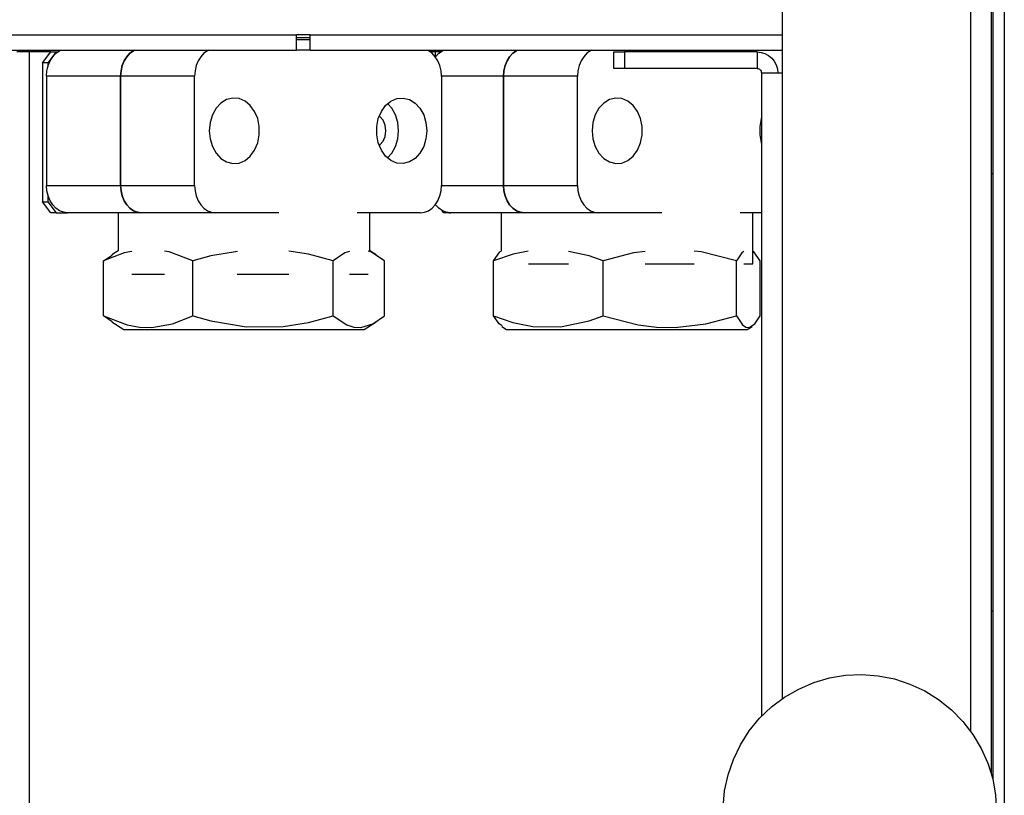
# Model space of a CAD drawing. Header units: millimetres. Extents: x 0 to 39025, y -31299 to 8400.
# Tile 354 of 382: x 15155 to 15335, y 4073 to 4215. Entities that reach past the tile are written whole.
import ezdxf

# ---------------------------------------------------------------- set-up
doc = ezdxf.new("R2010")
doc.units = ezdxf.units.MM

# ---------------------------------------------------------------- blocks, each defined once
blk = doc.blocks.new('Adapt 2 (spodaj)')
at = {"lineweight": 25}
for points in [[(1150, 712.98), (1150, 712.98), (1150, 1.98), (1150, 1.98)], [(1147.9, 676.3), (1147.9, 676.3), (1147.9, 83.87), (1147.9, 83.87)], [(1143.8, 651.28), (1143.8, 651.28), (1143.8, 92.72), (1143.8, 92.72)], [(1147.6, 651.28), (1147.6, 651.28), (1147.6, 84.99), (1147.6, 84.99)], [(1109.4, 230.28), (1109.4, 230.28), (1109.4, 212.98), (1109.4, 212.98)], [(948.1, 219.88), (948.1, 219.88), (1020.6, 219.88), (1020.6, 219.88)], [(1023.1, 219.88), (1023.1, 219.88), (1020.6, 219.88), (1020.6, 219.88)], [(1023.1, 219.88), (1023.1, 219.88), (1109.4, 219.88), (1109.4, 219.88)], [(1023.1, 219.38), (1023.1, 219.38), (1020.6, 219.38), (1020.6, 219.38)], [(1020.6, 219.08), (1020.6, 219.08), (1023.1, 219.08), (1023.1, 219.08)], [(948.1, 217.08), (948.1, 217.08), (1020.6, 217.08), (1020.6, 217.08)], [(971, 216.78), (971, 216.78), (970.98, 217.08), (970.98, 217.08)], [(971.8, 64.38), (971.8, 64.38), (971.8, 216.78), (971.8, 216.78)], [(975.69, 216.78), (975.69, 216.78), (971.8, 216.78), (971.8, 216.78)], [(974.16, 214.78), (974.16, 214.78), (975.69, 216.78), (975.69, 216.78)], [(976.66, 216.78), (976.66, 216.78), (975.13, 214.78), (975.13, 214.78)], [(975.69, 216.78), (975.69, 216.78), (976.66, 216.78), (976.66, 216.78)], [(976.66, 216.78), (976.66, 216.78), (976.93, 216.78), (976.93, 216.78)], [(1023.1, 217.08), (1023.1, 217.08), (1020.6, 217.08), (1020.6, 217.08)], [(1023.1, 217.08), (1023.1, 217.08), (1109.4, 217.08), (1109.4, 217.08)], [(1046.04, 216.78), (1046.04, 216.78), (1045.09, 216.78), (1045.09, 216.78)], [(1046.04, 215.91), (1046.04, 215.91), (1046.04, 216.78), (1046.04, 216.78)], [(1046.93, 216.78), (1046.93, 216.78), (1046.04, 216.78), (1046.04, 216.78)], [(1047, 216.83), (1047, 216.83), (1046.99, 217.08), (1046.99, 217.08)], [(1078.6, 213.78), (1078.6, 213.78), (1078.6, 216.78), (1078.6, 216.78)], [(1078.6, 216.78), (1078.6, 216.78), (1080.6, 216.78), (1080.6, 216.78)], [(1080.6, 216.78), (1080.6, 216.78), (1080.6, 213.78), (1080.6, 213.78)], [(1104.8, 216.78), (1104.8, 216.78), (1080.6, 216.78), (1080.6, 216.78)], [(1104.8, 216.78), (1104.8, 216.78), (1104.8, 213.78), (1104.8, 213.78)], [(975.13, 214.78), (975.13, 214.78), (974.16, 214.78), (974.16, 214.78)], [(974.16, 214.78), (974.16, 214.78), (974.16, 189.38), (974.16, 189.38)], [(975.13, 214.78), (975.13, 214.78), (975.13, 214.01), (975.13, 214.01)], [(1080.6, 213.78), (1080.6, 213.78), (1078.6, 213.78), (1078.6, 213.78)], [(1104.8, 213.78), (1104.8, 213.78), (1080.6, 213.78), (1080.6, 213.78)], [(1105.6, 212.98), (1105.6, 212.98), (1105.6, 95.34), (1105.6, 95.34)], [(1109.4, 212.98), (1109.4, 212.98), (1109.4, 98.57), (1109.4, 98.57)], [(974.92, 212.38), (974.92, 212.38), (974.92, 192.38), (974.92, 192.38)], [(988.45, 212.38), (988.45, 212.38), (974.92, 212.38), (974.92, 212.38)], [(988.45, 212.38), (988.45, 212.38), (988.45, 192.38), (988.45, 192.38)], [(1001.99, 212.38), (1001.99, 212.38), (988.45, 212.38), (988.45, 212.38)], [(988.45, 192.38), (988.45, 192.38), (988.45, 212.38), (988.45, 212.38)], [(1001.99, 192.38), (1001.99, 192.38), (1001.99, 212.38), (1001.99, 212.38)], [(1047.1, 212.38), (1047.1, 212.38), (1047.1, 192.38), (1047.1, 192.38)], [(1058.45, 212.38), (1058.45, 212.38), (1047.1, 212.38), (1047.1, 212.38)], [(1058.45, 212.38), (1058.45, 212.38), (1058.45, 192.38), (1058.45, 192.38)], [(1071.99, 212.38), (1071.99, 212.38), (1058.45, 212.38), (1058.45, 212.38)], [(1058.45, 192.38), (1058.45, 192.38), (1058.45, 212.38), (1058.45, 212.38)], [(1071.99, 192.38), (1071.99, 192.38), (1071.99, 212.38), (1071.99, 212.38)], [(974.92, 192.38), (974.92, 192.38), (988.45, 192.38), (988.45, 192.38)], [(988.45, 192.38), (988.45, 192.38), (1001.99, 192.38), (1001.99, 192.38)], [(1047.1, 192.38), (1047.1, 192.38), (1058.45, 192.38), (1058.45, 192.38)], [(1058.45, 192.38), (1058.45, 192.38), (1071.99, 192.38), (1071.99, 192.38)], [(975.69, 187.38), (975.69, 187.38), (974.16, 189.38), (974.16, 189.38)], [(974.16, 189.38), (974.16, 189.38), (975.13, 189.38), (975.13, 189.38)], [(975.13, 190.74), (975.13, 190.74), (975.13, 189.38), (975.13, 189.38)], [(975.13, 189.38), (975.13, 189.38), (976.66, 187.38), (976.66, 187.38)], [(976.66, 187.38), (976.66, 187.38), (975.69, 187.38), (975.69, 187.38)], [(976.66, 187.38), (976.66, 187.38), (978.74, 187.38), (978.74, 187.38)], [(992.28, 187.38), (992.28, 187.38), (978.74, 187.38), (978.74, 187.38)], [(988.01, 187.38), (988.01, 187.38), (988.01, 180.44), (988.01, 180.44)], [(1005.81, 187.38), (1005.81, 187.38), (992.28, 187.38), (992.28, 187.38)], [(1017.37, 187.38), (1017.37, 187.38), (1005.81, 187.38), (1005.81, 187.38)], [(1043.28, 187.38), (1043.28, 187.38), (1031.72, 187.38), (1031.72, 187.38)], [(1034.01, 180.44), (1034.01, 180.44), (1034.01, 187.38), (1034.01, 187.38)], [(1047.56, 187.38), (1047.56, 187.38), (1047.27, 187.76), (1047.27, 187.76)], [(1048.53, 187.38), (1048.53, 187.38), (1047.56, 187.38), (1047.56, 187.38)], [(1048.53, 187.38), (1048.53, 187.38), (1048.53, 187.38), (1048.53, 187.38)], [(1048.53, 187.38), (1048.53, 187.38), (1048.74, 187.38), (1048.74, 187.38)], [(1062.27, 187.38), (1062.27, 187.38), (1048.74, 187.38), (1048.74, 187.38)], [(1058.01, 187.38), (1058.01, 187.38), (1058.01, 180.39), (1058.01, 180.39)], [(1075.81, 187.38), (1075.81, 187.38), (1062.27, 187.38), (1062.27, 187.38)], [(1087.37, 187.38), (1087.37, 187.38), (1075.81, 187.38), (1075.81, 187.38)], [(1105.6, 187.38), (1105.6, 187.38), (1101.72, 187.38), (1101.72, 187.38)], [(1104.01, 178.07), (1104.01, 178.07), (1104.01, 187.38), (1104.01, 187.38)], [(988.01, 180.44), (988.01, 180.44), (986.84, 179.71), (986.84, 179.71)], [(1035.17, 179.71), (1035.17, 179.71), (1034.01, 180.44), (1034.01, 180.44)], [(985.34, 178.58), (985.34, 178.58), (986.9, 179.62), (986.9, 179.62)], [(985.34, 168.58), (985.34, 168.58), (985.34, 178.58), (985.34, 178.58)], [(1001.66, 168.58), (1001.66, 168.58), (1001.66, 178.58), (1001.66, 178.58)], [(1027.33, 168.58), (1027.33, 168.58), (1027.33, 178.58), (1027.33, 178.58)], [(1036.68, 168.58), (1036.68, 168.58), (1036.68, 178.58), (1036.68, 178.58)], [(1056.65, 168.58), (1056.65, 168.58), (1056.65, 178.58), (1056.65, 178.58)], [(1076.66, 168.58), (1076.66, 168.58), (1076.66, 178.58), (1076.66, 178.58)], [(1101.02, 168.58), (1101.02, 168.58), (1101.02, 178.58), (1101.02, 178.58)], [(1105.37, 168.58), (1105.37, 168.58), (1105.37, 178.58), (1105.37, 178.58)], [(986.9, 167.48), (986.9, 167.48), (985.34, 168.58), (985.34, 168.58)], [(986.86, 167.43), (986.86, 167.43), (989.03, 166.08), (989.03, 166.08)], [(1032.99, 166.08), (1032.99, 166.08), (1035.16, 167.43), (1035.16, 167.43)], [(1058.13, 166.63), (1058.13, 166.63), (1059.03, 166.08), (1059.03, 166.08)], [(1102.99, 166.08), (1102.99, 166.08), (1103.89, 166.63), (1103.89, 166.63)]]:
    blk.add_open_spline(points, degree=3, dxfattribs=at)
for points, knots in [([(1020.6, 217.08), (1020.6, 217.08), (1020.6, 217.13), (1020.6, 217.13), (1020.6, 217.13), (1020.6, 217.29), (1020.6, 217.29), (1020.6, 217.29), (1020.6, 217.55), (1020.6, 217.55), (1020.6, 217.55), (1020.6, 217.9), (1020.6, 217.9), (1020.6, 217.9), (1020.6, 218.32), (1020.6, 218.32), (1020.6, 218.32), (1020.6, 218.81), (1020.6, 218.81), (1020.6, 218.81), (1020.6, 219.33), (1020.6, 219.33), (1020.6, 219.33), (1020.6, 219.88), (1020.6, 219.88)], [0, 0, 0, 0, 1, 1, 1, 2, 2, 2, 3, 3, 3, 4, 4, 4, 5, 5, 5, 6, 6, 6, 7, 7, 7, 8, 8, 8, 8]), ([(1023.1, 217.08), (1023.1, 217.08), (1023.1, 217.13), (1023.1, 217.13), (1023.1, 217.13), (1023.1, 217.29), (1023.1, 217.29), (1023.1, 217.29), (1023.1, 217.55), (1023.1, 217.55), (1023.1, 217.55), (1023.1, 217.9), (1023.1, 217.9), (1023.1, 217.9), (1023.1, 218.32), (1023.1, 218.32), (1023.1, 218.32), (1023.1, 218.81), (1023.1, 218.81), (1023.1, 218.81), (1023.1, 219.33), (1023.1, 219.33), (1023.1, 219.33), (1023.1, 219.88), (1023.1, 219.88)], [0, 0, 0, 0, 1, 1, 1, 2, 2, 2, 3, 3, 3, 4, 4, 4, 5, 5, 5, 6, 6, 6, 7, 7, 7, 8, 8, 8, 8]), ([(971.8, 216.78), (971.8, 216.78), (971.35, 216.78), (971.35, 216.78), (971.35, 216.78), (970.92, 216.78), (970.92, 216.78), (970.92, 216.78), (970.52, 216.78), (970.52, 216.78), (970.52, 216.78), (970.17, 216.78), (970.17, 216.78), (970.17, 216.78), (969.89, 216.78), (969.89, 216.78), (969.89, 216.78), (969.67, 216.78), (969.67, 216.78), (969.67, 216.78), (969.54, 216.78), (969.54, 216.78), (969.54, 216.78), (969.5, 216.78), (969.5, 216.78)], [0, 0, 0, 0, 1, 1, 1, 2, 2, 2, 3, 3, 3, 4, 4, 4, 5, 5, 5, 6, 6, 6, 7, 7, 7, 8, 8, 8, 8]), ([(971.8, 217.08), (971.8, 217.08), (971.8, 216.93), (971.8, 216.93), (971.8, 216.93), (971.8, 216.78), (971.8, 216.78)], [0, 0, 0, 0, 1, 1, 1, 2, 2, 2, 2]), ([(974.92, 212.38), (974.92, 212.38), (974.99, 213.35), (974.99, 213.35), (974.99, 213.35), (975.21, 214.29), (975.21, 214.29), (975.21, 214.29), (975.56, 215.16), (975.56, 215.16), (975.56, 215.16), (976.04, 215.91), (976.04, 215.91), (976.04, 215.91), (976.62, 216.53), (976.62, 216.53), (976.62, 216.53), (977.28, 217), (977.28, 217), (977.28, 217), (977.44, 217.08), (977.44, 217.08)], [0, 0, 0, 0, 1, 1, 1, 2, 2, 2, 3, 3, 3, 4, 4, 4, 5, 5, 5, 6, 6, 6, 7, 7, 7, 7]), ([(990.97, 217.08), (990.97, 217.08), (990.81, 217), (990.81, 217), (990.81, 217), (990.15, 216.53), (990.15, 216.53), (990.15, 216.53), (989.57, 215.91), (989.57, 215.91), (989.57, 215.91), (989.1, 215.16), (989.1, 215.16), (989.1, 215.16), (988.75, 214.29), (988.75, 214.29), (988.75, 214.29), (988.53, 213.35), (988.53, 213.35), (988.53, 213.35), (988.45, 212.38), (988.45, 212.38)], [0, 0, 0, 0, 1, 1, 1, 2, 2, 2, 3, 3, 3, 4, 4, 4, 5, 5, 5, 6, 6, 6, 7, 7, 7, 7]), ([(988.45, 212.38), (988.45, 212.38), (988.53, 213.35), (988.53, 213.35), (988.53, 213.35), (988.75, 214.29), (988.75, 214.29), (988.75, 214.29), (989.1, 215.16), (989.1, 215.16), (989.1, 215.16), (989.57, 215.91), (989.57, 215.91), (989.57, 215.91), (990.15, 216.53), (990.15, 216.53), (990.15, 216.53), (990.81, 217), (990.81, 217), (990.81, 217), (990.97, 217.08), (990.97, 217.08)], [0, 0, 0, 0, 1, 1, 1, 2, 2, 2, 3, 3, 3, 4, 4, 4, 5, 5, 5, 6, 6, 6, 7, 7, 7, 7]), ([(1004.5, 217.08), (1004.5, 217.08), (1004.35, 217), (1004.35, 217), (1004.35, 217), (1003.69, 216.53), (1003.69, 216.53), (1003.69, 216.53), (1003.11, 215.91), (1003.11, 215.91), (1003.11, 215.91), (1002.63, 215.16), (1002.63, 215.16), (1002.63, 215.16), (1002.28, 214.29), (1002.28, 214.29), (1002.28, 214.29), (1002.06, 213.35), (1002.06, 213.35), (1002.06, 213.35), (1001.99, 212.38), (1001.99, 212.38)], [0, 0, 0, 0, 1, 1, 1, 2, 2, 2, 3, 3, 3, 4, 4, 4, 5, 5, 5, 6, 6, 6, 7, 7, 7, 7]), ([(1047.1, 212.38), (1047.1, 212.38), (1047.03, 213.35), (1047.03, 213.35), (1047.03, 213.35), (1046.81, 214.29), (1046.81, 214.29), (1046.81, 214.29), (1046.46, 215.16), (1046.46, 215.16), (1046.46, 215.16), (1045.98, 215.91), (1045.98, 215.91), (1045.98, 215.91), (1045.4, 216.53), (1045.4, 216.53), (1045.4, 216.53), (1044.74, 217), (1044.74, 217), (1044.74, 217), (1044.58, 217.08), (1044.58, 217.08)], [0, 0, 0, 0, 1, 1, 1, 2, 2, 2, 3, 3, 3, 4, 4, 4, 5, 5, 5, 6, 6, 6, 7, 7, 7, 7]), ([(1046.04, 216.78), (1046.04, 216.78), (1046.03, 216.93), (1046.03, 216.93), (1046.03, 216.93), (1046, 217.08), (1046, 217.08)], [0, 0, 0, 0, 1, 1, 1, 2, 2, 2, 2]), ([(1046.01, 215.87), (1046.01, 215.87), (1046.04, 215.91), (1046.04, 215.91), (1046.04, 215.91), (1046.62, 216.53), (1046.62, 216.53), (1046.62, 216.53), (1047.28, 217), (1047.28, 217), (1047.28, 217), (1047.44, 217.08), (1047.44, 217.08)], [0, 0, 0, 0, 1, 1, 1, 2, 2, 2, 3, 3, 3, 4, 4, 4, 4]), ([(1060.97, 217.08), (1060.97, 217.08), (1060.81, 217), (1060.81, 217), (1060.81, 217), (1060.15, 216.53), (1060.15, 216.53), (1060.15, 216.53), (1059.57, 215.91), (1059.57, 215.91), (1059.57, 215.91), (1059.1, 215.16), (1059.1, 215.16), (1059.1, 215.16), (1058.74, 214.29), (1058.74, 214.29), (1058.74, 214.29), (1058.52, 213.35), (1058.52, 213.35), (1058.52, 213.35), (1058.45, 212.38), (1058.45, 212.38)], [0, 0, 0, 0, 1, 1, 1, 2, 2, 2, 3, 3, 3, 4, 4, 4, 5, 5, 5, 6, 6, 6, 7, 7, 7, 7]), ([(1058.45, 212.38), (1058.45, 212.38), (1058.52, 213.35), (1058.52, 213.35), (1058.52, 213.35), (1058.74, 214.29), (1058.74, 214.29), (1058.74, 214.29), (1059.1, 215.16), (1059.1, 215.16), (1059.1, 215.16), (1059.57, 215.91), (1059.57, 215.91), (1059.57, 215.91), (1060.15, 216.53), (1060.15, 216.53), (1060.15, 216.53), (1060.81, 217), (1060.81, 217), (1060.81, 217), (1060.97, 217.08), (1060.97, 217.08)], [0, 0, 0, 0, 1, 1, 1, 2, 2, 2, 3, 3, 3, 4, 4, 4, 5, 5, 5, 6, 6, 6, 7, 7, 7, 7]), ([(1074.51, 217.08), (1074.51, 217.08), (1074.35, 217), (1074.35, 217), (1074.35, 217), (1073.69, 216.53), (1073.69, 216.53), (1073.69, 216.53), (1073.11, 215.91), (1073.11, 215.91), (1073.11, 215.91), (1072.63, 215.16), (1072.63, 215.16), (1072.63, 215.16), (1072.28, 214.29), (1072.28, 214.29), (1072.28, 214.29), (1072.06, 213.35), (1072.06, 213.35), (1072.06, 213.35), (1071.99, 212.38), (1071.99, 212.38)], [0, 0, 0, 0, 1, 1, 1, 2, 2, 2, 3, 3, 3, 4, 4, 4, 5, 5, 5, 6, 6, 6, 7, 7, 7, 7]), ([(1104.8, 216.78), (1104.8, 216.78), (1105.54, 216.7), (1105.54, 216.7), (1105.54, 216.7), (1106.25, 216.49), (1106.25, 216.49), (1106.25, 216.49), (1106.91, 216.14), (1106.91, 216.14), (1106.91, 216.14), (1107.49, 215.66), (1107.49, 215.66), (1107.49, 215.66), (1107.96, 215.09), (1107.96, 215.09), (1107.96, 215.09), (1108.31, 214.43), (1108.31, 214.43), (1108.31, 214.43), (1108.52, 213.72), (1108.52, 213.72), (1108.52, 213.72), (1108.6, 212.98), (1108.6, 212.98)], [0, 0, 0, 0, 1, 1, 1, 2, 2, 2, 3, 3, 3, 4, 4, 4, 5, 5, 5, 6, 6, 6, 7, 7, 7, 8, 8, 8, 8]), ([(1104.8, 213.78), (1104.8, 213.78), (1104.95, 213.76), (1104.95, 213.76), (1104.95, 213.76), (1105.11, 213.72), (1105.11, 213.72), (1105.11, 213.72), (1105.24, 213.64), (1105.24, 213.64), (1105.24, 213.64), (1105.36, 213.54), (1105.36, 213.54), (1105.36, 213.54), (1105.47, 213.42), (1105.47, 213.42), (1105.47, 213.42), (1105.54, 213.28), (1105.54, 213.28), (1105.54, 213.28), (1105.58, 213.13), (1105.58, 213.13), (1105.58, 213.13), (1105.6, 212.98), (1105.6, 212.98)], [0, 0, 0, 0, 1, 1, 1, 2, 2, 2, 3, 3, 3, 4, 4, 4, 5, 5, 5, 6, 6, 6, 7, 7, 7, 8, 8, 8, 8]), ([(1105.6, 212.98), (1105.6, 212.98), (1105.67, 212.98), (1105.67, 212.98), (1105.67, 212.98), (1105.89, 212.98), (1105.89, 212.98), (1105.89, 212.98), (1106.24, 212.98), (1106.24, 212.98), (1106.24, 212.98), (1106.71, 212.98), (1106.71, 212.98), (1106.71, 212.98), (1107.29, 212.98), (1107.29, 212.98), (1107.29, 212.98), (1107.95, 212.98), (1107.95, 212.98), (1107.95, 212.98), (1108.66, 212.98), (1108.66, 212.98), (1108.66, 212.98), (1109.4, 212.98), (1109.4, 212.98)], [0, 0, 0, 0, 1, 1, 1, 2, 2, 2, 3, 3, 3, 4, 4, 4, 5, 5, 5, 6, 6, 6, 7, 7, 7, 8, 8, 8, 8]), ([(1004.66, 202.38), (1004.66, 202.38), (1004.81, 203.87), (1004.81, 203.87), (1004.81, 203.87), (1005.23, 205.27), (1005.23, 205.27), (1005.23, 205.27), (1005.9, 206.48), (1005.9, 206.48), (1005.9, 206.48), (1006.79, 207.44), (1006.79, 207.44), (1006.79, 207.44), (1007.83, 208.08), (1007.83, 208.08), (1007.83, 208.08), (1008.96, 208.36), (1008.96, 208.36), (1008.96, 208.36), (1010.11, 208.27), (1010.11, 208.27), (1010.11, 208.27), (1011.2, 207.81), (1011.2, 207.81), (1011.2, 207.81), (1012.17, 207), (1012.17, 207), (1012.17, 207), (1012.96, 205.9), (1012.96, 205.9), (1012.96, 205.9), (1013.52, 204.59), (1013.52, 204.59), (1013.52, 204.59), (1013.8, 203.13), (1013.8, 203.13), (1013.8, 203.13), (1013.8, 201.63), (1013.8, 201.63), (1013.8, 201.63), (1013.52, 200.17), (1013.52, 200.17), (1013.52, 200.17), (1012.96, 198.85), (1012.96, 198.85), (1012.96, 198.85), (1012.17, 197.75), (1012.17, 197.75), (1012.17, 197.75), (1011.2, 196.95), (1011.2, 196.95), (1011.2, 196.95), (1010.11, 196.48), (1010.11, 196.48), (1010.11, 196.48), (1008.96, 196.39), (1008.96, 196.39), (1008.96, 196.39), (1007.83, 196.67), (1007.83, 196.67), (1007.83, 196.67), (1006.79, 197.31), (1006.79, 197.31), (1006.79, 197.31), (1005.9, 198.27), (1005.9, 198.27), (1005.9, 198.27), (1005.23, 199.48), (1005.23, 199.48), (1005.23, 199.48), (1004.81, 200.89), (1004.81, 200.89), (1004.81, 200.89), (1004.66, 202.38), (1004.66, 202.38)], [0, 0, 0, 0, 1, 1, 1, 2, 2, 2, 3, 3, 3, 4, 4, 4, 5, 5, 5, 6, 6, 6, 7, 7, 7, 8, 8, 8, 9, 9, 9, 10, 10, 10, 11, 11, 11, 12, 12, 12, 13, 13, 13, 14, 14, 14, 15, 15, 15, 16, 16, 16, 17, 17, 17, 18, 18, 18, 19, 19, 19, 20, 20, 20, 21, 21, 21, 22, 22, 22, 23, 23, 23, 24, 24, 24, 25, 25, 25, 25]), ([(1044.42, 202.38), (1044.42, 202.38), (1044.28, 203.87), (1044.28, 203.87), (1044.28, 203.87), (1043.86, 205.27), (1043.86, 205.27), (1043.86, 205.27), (1043.18, 206.48), (1043.18, 206.48), (1043.18, 206.48), (1042.29, 207.44), (1042.29, 207.44), (1042.29, 207.44), (1041.25, 208.08), (1041.25, 208.08), (1041.25, 208.08), (1040.12, 208.36), (1040.12, 208.36), (1040.12, 208.36), (1038.98, 208.27), (1038.98, 208.27), (1038.98, 208.27), (1037.88, 207.81), (1037.88, 207.81), (1037.88, 207.81), (1036.91, 207), (1036.91, 207), (1036.91, 207), (1036.12, 205.9), (1036.12, 205.9), (1036.12, 205.9), (1035.57, 204.59), (1035.57, 204.59), (1035.57, 204.59), (1035.28, 203.13), (1035.28, 203.13), (1035.28, 203.13), (1035.28, 201.63), (1035.28, 201.63), (1035.28, 201.63), (1035.57, 200.17), (1035.57, 200.17), (1035.57, 200.17), (1036.12, 198.85), (1036.12, 198.85), (1036.12, 198.85), (1036.91, 197.75), (1036.91, 197.75), (1036.91, 197.75), (1037.88, 196.95), (1037.88, 196.95), (1037.88, 196.95), (1038.98, 196.48), (1038.98, 196.48), (1038.98, 196.48), (1040.12, 196.39), (1040.12, 196.39), (1040.12, 196.39), (1041.25, 196.67), (1041.25, 196.67), (1041.25, 196.67), (1042.29, 197.31), (1042.29, 197.31), (1042.29, 197.31), (1043.18, 198.27), (1043.18, 198.27), (1043.18, 198.27), (1043.86, 199.48), (1043.86, 199.48), (1043.86, 199.48), (1044.28, 200.89), (1044.28, 200.89), (1044.28, 200.89), (1044.42, 202.38), (1044.42, 202.38)], [0, 0, 0, 0, 1, 1, 1, 2, 2, 2, 3, 3, 3, 4, 4, 4, 5, 5, 5, 6, 6, 6, 7, 7, 7, 8, 8, 8, 9, 9, 9, 10, 10, 10, 11, 11, 11, 12, 12, 12, 13, 13, 13, 14, 14, 14, 15, 15, 15, 16, 16, 16, 17, 17, 17, 18, 18, 18, 19, 19, 19, 20, 20, 20, 21, 21, 21, 22, 22, 22, 23, 23, 23, 24, 24, 24, 25, 25, 25, 25]), ([(1039.27, 202.38), (1039.27, 202.38), (1039.12, 203.87), (1039.12, 203.87), (1039.12, 203.87), (1038.7, 205.27), (1038.7, 205.27), (1038.7, 205.27), (1038.03, 206.48), (1038.03, 206.48), (1038.03, 206.48), (1037.26, 207.34), (1037.26, 207.34)], [0, 0, 0, 0, 1, 1, 1, 2, 2, 2, 3, 3, 3, 4, 4, 4, 4]), ([(1074.66, 202.38), (1074.66, 202.38), (1074.81, 203.87), (1074.81, 203.87), (1074.81, 203.87), (1075.23, 205.27), (1075.23, 205.27), (1075.23, 205.27), (1075.91, 206.48), (1075.91, 206.48), (1075.91, 206.48), (1076.79, 207.44), (1076.79, 207.44), (1076.79, 207.44), (1077.83, 208.08), (1077.83, 208.08), (1077.83, 208.08), (1078.96, 208.36), (1078.96, 208.36), (1078.96, 208.36), (1080.11, 208.27), (1080.11, 208.27), (1080.11, 208.27), (1081.21, 207.81), (1081.21, 207.81), (1081.21, 207.81), (1082.18, 207), (1082.18, 207), (1082.18, 207), (1082.96, 205.9), (1082.96, 205.9), (1082.96, 205.9), (1083.52, 204.59), (1083.52, 204.59), (1083.52, 204.59), (1083.8, 203.13), (1083.8, 203.13), (1083.8, 203.13), (1083.8, 201.63), (1083.8, 201.63), (1083.8, 201.63), (1083.52, 200.17), (1083.52, 200.17), (1083.52, 200.17), (1082.96, 198.85), (1082.96, 198.85), (1082.96, 198.85), (1082.18, 197.75), (1082.18, 197.75), (1082.18, 197.75), (1081.21, 196.95), (1081.21, 196.95), (1081.21, 196.95), (1080.11, 196.48), (1080.11, 196.48), (1080.11, 196.48), (1078.96, 196.39), (1078.96, 196.39), (1078.96, 196.39), (1077.83, 196.67), (1077.83, 196.67), (1077.83, 196.67), (1076.79, 197.31), (1076.79, 197.31), (1076.79, 197.31), (1075.91, 198.27), (1075.91, 198.27), (1075.91, 198.27), (1075.23, 199.48), (1075.23, 199.48), (1075.23, 199.48), (1074.81, 200.89), (1074.81, 200.89), (1074.81, 200.89), (1074.66, 202.38), (1074.66, 202.38)], [0, 0, 0, 0, 1, 1, 1, 2, 2, 2, 3, 3, 3, 4, 4, 4, 5, 5, 5, 6, 6, 6, 7, 7, 7, 8, 8, 8, 9, 9, 9, 10, 10, 10, 11, 11, 11, 12, 12, 12, 13, 13, 13, 14, 14, 14, 15, 15, 15, 16, 16, 16, 17, 17, 17, 18, 18, 18, 19, 19, 19, 20, 20, 20, 21, 21, 21, 22, 22, 22, 23, 23, 23, 24, 24, 24, 25, 25, 25, 25]), ([(1036.97, 202.38), (1036.97, 202.38), (1036.84, 203.4), (1036.84, 203.4), (1036.84, 203.4), (1036.44, 204.3), (1036.44, 204.3), (1036.44, 204.3), (1035.83, 204.97), (1035.83, 204.97), (1035.83, 204.97), (1035.73, 205.04), (1035.73, 205.04)], [0, 0, 0, 0, 1, 1, 1, 2, 2, 2, 3, 3, 3, 4, 4, 4, 4]), ([(1105.6, 204.68), (1105.6, 204.68), (1105.57, 204.59), (1105.57, 204.59), (1105.57, 204.59), (1105.29, 203.13), (1105.29, 203.13), (1105.29, 203.13), (1105.29, 201.63), (1105.29, 201.63), (1105.29, 201.63), (1105.57, 200.17), (1105.57, 200.17), (1105.57, 200.17), (1105.6, 200.08), (1105.6, 200.08)], [0, 0, 0, 0, 1, 1, 1, 2, 2, 2, 3, 3, 3, 4, 4, 4, 5, 5, 5, 5]), ([(1035.73, 199.71), (1035.73, 199.71), (1035.83, 199.78), (1035.83, 199.78), (1035.83, 199.78), (1036.44, 200.45), (1036.44, 200.45), (1036.44, 200.45), (1036.84, 201.35), (1036.84, 201.35), (1036.84, 201.35), (1036.97, 202.38), (1036.97, 202.38)], [0, 0, 0, 0, 1, 1, 1, 2, 2, 2, 3, 3, 3, 4, 4, 4, 4]), ([(1037.26, 197.41), (1037.26, 197.41), (1038.03, 198.27), (1038.03, 198.27), (1038.03, 198.27), (1038.7, 199.48), (1038.7, 199.48), (1038.7, 199.48), (1039.12, 200.89), (1039.12, 200.89), (1039.12, 200.89), (1039.27, 202.38), (1039.27, 202.38)], [0, 0, 0, 0, 1, 1, 1, 2, 2, 2, 3, 3, 3, 4, 4, 4, 4]), ([(1147.6, 194.57), (1147.6, 194.57), (1147.73, 194.57), (1147.73, 194.57), (1147.73, 194.57), (1147.86, 194.57), (1147.86, 194.57), (1147.86, 194.57), (1147.9, 194.57), (1147.9, 194.57)], [0, 0, 0, 0, 1, 1, 1, 2, 2, 2, 3, 3, 3, 3]), ([(978.74, 187.38), (978.74, 187.38), (978, 187.47), (978, 187.47), (978, 187.47), (977.28, 187.76), (977.28, 187.76), (977.28, 187.76), (976.62, 188.22), (976.62, 188.22), (976.62, 188.22), (976.04, 188.84), (976.04, 188.84), (976.04, 188.84), (975.56, 189.6), (975.56, 189.6), (975.56, 189.6), (975.21, 190.46), (975.21, 190.46), (975.21, 190.46), (974.99, 191.4), (974.99, 191.4), (974.99, 191.4), (974.92, 192.38), (974.92, 192.38)], [0, 0, 0, 0, 1, 1, 1, 2, 2, 2, 3, 3, 3, 4, 4, 4, 5, 5, 5, 6, 6, 6, 7, 7, 7, 8, 8, 8, 8]), ([(988.45, 192.38), (988.45, 192.38), (988.53, 191.4), (988.53, 191.4), (988.53, 191.4), (988.75, 190.46), (988.75, 190.46), (988.75, 190.46), (989.1, 189.6), (989.1, 189.6), (989.1, 189.6), (989.57, 188.84), (989.57, 188.84), (989.57, 188.84), (990.15, 188.22), (990.15, 188.22), (990.15, 188.22), (990.81, 187.76), (990.81, 187.76), (990.81, 187.76), (991.53, 187.47), (991.53, 187.47), (991.53, 187.47), (992.28, 187.38), (992.28, 187.38)], [0, 0, 0, 0, 1, 1, 1, 2, 2, 2, 3, 3, 3, 4, 4, 4, 5, 5, 5, 6, 6, 6, 7, 7, 7, 8, 8, 8, 8]), ([(992.28, 187.38), (992.28, 187.38), (991.53, 187.47), (991.53, 187.47), (991.53, 187.47), (990.81, 187.76), (990.81, 187.76), (990.81, 187.76), (990.15, 188.22), (990.15, 188.22), (990.15, 188.22), (989.57, 188.84), (989.57, 188.84), (989.57, 188.84), (989.1, 189.6), (989.1, 189.6), (989.1, 189.6), (988.75, 190.46), (988.75, 190.46), (988.75, 190.46), (988.53, 191.4), (988.53, 191.4), (988.53, 191.4), (988.45, 192.38), (988.45, 192.38)], [0, 0, 0, 0, 1, 1, 1, 2, 2, 2, 3, 3, 3, 4, 4, 4, 5, 5, 5, 6, 6, 6, 7, 7, 7, 8, 8, 8, 8]), ([(1001.99, 192.38), (1001.99, 192.38), (1002.06, 191.4), (1002.06, 191.4), (1002.06, 191.4), (1002.28, 190.46), (1002.28, 190.46), (1002.28, 190.46), (1002.63, 189.6), (1002.63, 189.6), (1002.63, 189.6), (1003.11, 188.84), (1003.11, 188.84), (1003.11, 188.84), (1003.69, 188.22), (1003.69, 188.22), (1003.69, 188.22), (1004.35, 187.76), (1004.35, 187.76), (1004.35, 187.76), (1005.07, 187.47), (1005.07, 187.47), (1005.07, 187.47), (1005.81, 187.38), (1005.81, 187.38)], [0, 0, 0, 0, 1, 1, 1, 2, 2, 2, 3, 3, 3, 4, 4, 4, 5, 5, 5, 6, 6, 6, 7, 7, 7, 8, 8, 8, 8]), ([(1043.28, 187.38), (1043.28, 187.38), (1044.02, 187.47), (1044.02, 187.47), (1044.02, 187.47), (1044.74, 187.76), (1044.74, 187.76), (1044.74, 187.76), (1045.4, 188.22), (1045.4, 188.22), (1045.4, 188.22), (1045.98, 188.84), (1045.98, 188.84), (1045.98, 188.84), (1046.46, 189.6), (1046.46, 189.6), (1046.46, 189.6), (1046.81, 190.46), (1046.81, 190.46), (1046.81, 190.46), (1047.03, 191.4), (1047.03, 191.4), (1047.03, 191.4), (1047.1, 192.38), (1047.1, 192.38)], [0, 0, 0, 0, 1, 1, 1, 2, 2, 2, 3, 3, 3, 4, 4, 4, 5, 5, 5, 6, 6, 6, 7, 7, 7, 8, 8, 8, 8]), ([(1058.45, 192.38), (1058.45, 192.38), (1058.52, 191.4), (1058.52, 191.4), (1058.52, 191.4), (1058.74, 190.46), (1058.74, 190.46), (1058.74, 190.46), (1059.1, 189.6), (1059.1, 189.6), (1059.1, 189.6), (1059.57, 188.84), (1059.57, 188.84), (1059.57, 188.84), (1060.15, 188.22), (1060.15, 188.22), (1060.15, 188.22), (1060.81, 187.76), (1060.81, 187.76), (1060.81, 187.76), (1061.53, 187.47), (1061.53, 187.47), (1061.53, 187.47), (1062.27, 187.38), (1062.27, 187.38)], [0, 0, 0, 0, 1, 1, 1, 2, 2, 2, 3, 3, 3, 4, 4, 4, 5, 5, 5, 6, 6, 6, 7, 7, 7, 8, 8, 8, 8]), ([(1062.27, 187.38), (1062.27, 187.38), (1061.53, 187.47), (1061.53, 187.47), (1061.53, 187.47), (1060.81, 187.76), (1060.81, 187.76), (1060.81, 187.76), (1060.15, 188.22), (1060.15, 188.22), (1060.15, 188.22), (1059.57, 188.84), (1059.57, 188.84), (1059.57, 188.84), (1059.1, 189.6), (1059.1, 189.6), (1059.1, 189.6), (1058.74, 190.46), (1058.74, 190.46), (1058.74, 190.46), (1058.52, 191.4), (1058.52, 191.4), (1058.52, 191.4), (1058.45, 192.38), (1058.45, 192.38)], [0, 0, 0, 0, 1, 1, 1, 2, 2, 2, 3, 3, 3, 4, 4, 4, 5, 5, 5, 6, 6, 6, 7, 7, 7, 8, 8, 8, 8]), ([(1071.99, 192.38), (1071.99, 192.38), (1072.06, 191.4), (1072.06, 191.4), (1072.06, 191.4), (1072.28, 190.46), (1072.28, 190.46), (1072.28, 190.46), (1072.63, 189.6), (1072.63, 189.6), (1072.63, 189.6), (1073.11, 188.84), (1073.11, 188.84), (1073.11, 188.84), (1073.69, 188.22), (1073.69, 188.22), (1073.69, 188.22), (1074.35, 187.76), (1074.35, 187.76), (1074.35, 187.76), (1075.06, 187.47), (1075.06, 187.47), (1075.06, 187.47), (1075.81, 187.38), (1075.81, 187.38)], [0, 0, 0, 0, 1, 1, 1, 2, 2, 2, 3, 3, 3, 4, 4, 4, 5, 5, 5, 6, 6, 6, 7, 7, 7, 8, 8, 8, 8]), ([(1048.74, 187.38), (1048.74, 187.38), (1047.99, 187.47), (1047.99, 187.47), (1047.99, 187.47), (1047.28, 187.76), (1047.28, 187.76), (1047.28, 187.76), (1046.62, 188.22), (1046.62, 188.22), (1046.62, 188.22), (1046.04, 188.84), (1046.04, 188.84), (1046.04, 188.84), (1046.01, 188.88), (1046.01, 188.88)], [0, 0, 0, 0, 1, 1, 1, 2, 2, 2, 3, 3, 3, 4, 4, 4, 5, 5, 5, 5]), ([(990.52, 180.33), (990.52, 180.33), (989.08, 180.08), (989.08, 180.08), (989.08, 180.08), (985.34, 178.58), (985.34, 178.58)], [0, 0, 0, 0, 1, 1, 1, 2, 2, 2, 2]), ([(1001.66, 178.58), (1001.66, 178.58), (997.36, 180.24), (997.36, 180.24), (997.36, 180.24), (996.5, 180.4), (996.5, 180.4)], [0, 0, 0, 0, 1, 1, 1, 2, 2, 2, 2]), ([(1009.81, 180.33), (1009.81, 180.33), (1004.95, 179.51), (1004.95, 179.51), (1004.95, 179.51), (1001.66, 178.58), (1001.66, 178.58)], [0, 0, 0, 0, 1, 1, 1, 2, 2, 2, 2]), ([(1027.33, 178.58), (1027.33, 178.58), (1022.83, 179.8), (1022.83, 179.8), (1022.83, 179.8), (1019.2, 180.39), (1019.2, 180.39)], [0, 0, 0, 0, 1, 1, 1, 2, 2, 2, 2]), ([(1030.29, 180.33), (1030.29, 180.33), (1029.47, 180.08), (1029.47, 180.08), (1029.47, 180.08), (1027.33, 178.58), (1027.33, 178.58)], [0, 0, 0, 0, 1, 1, 1, 2, 2, 2, 2]), ([(1036.68, 178.58), (1036.68, 178.58), (1034.22, 180.24), (1034.22, 180.24), (1034.22, 180.24), (1033.72, 180.4), (1033.72, 180.4)], [0, 0, 0, 0, 1, 1, 1, 2, 2, 2, 2]), ([(1056.65, 178.58), (1056.65, 178.58), (1057.8, 180.24), (1057.8, 180.24), (1057.8, 180.24), (1058.01, 180.39), (1058.01, 180.39)], [0, 0, 0, 0, 1, 1, 1, 2, 2, 2, 2]), ([(1062.99, 180.39), (1062.99, 180.39), (1060.2, 179.81), (1060.2, 179.81), (1060.2, 179.81), (1056.65, 178.58), (1056.65, 178.58)], [0, 0, 0, 0, 1, 1, 1, 2, 2, 2, 2]), ([(1076.66, 178.58), (1076.66, 178.58), (1074.1, 179.51), (1074.1, 179.51), (1074.1, 179.51), (1070.32, 180.34), (1070.32, 180.34)], [0, 0, 0, 0, 1, 1, 1, 2, 2, 2, 2]), ([(1084.38, 180.33), (1084.38, 180.33), (1082.24, 180.08), (1082.24, 180.08), (1082.24, 180.08), (1076.66, 178.58), (1076.66, 178.58)], [0, 0, 0, 0, 1, 1, 1, 2, 2, 2, 2]), ([(1101.02, 178.58), (1101.02, 178.58), (1094.6, 180.24), (1094.6, 180.24), (1094.6, 180.24), (1093.31, 180.4), (1093.31, 180.4)], [0, 0, 0, 0, 1, 1, 1, 2, 2, 2, 2]), ([(1102.4, 180.33), (1102.4, 180.33), (1102.02, 180.08), (1102.02, 180.08), (1102.02, 180.08), (1101.02, 178.58), (1101.02, 178.58)], [0, 0, 0, 0, 1, 1, 1, 2, 2, 2, 2]), ([(1105.37, 178.58), (1105.37, 178.58), (1104.22, 180.24), (1104.22, 180.24), (1104.22, 180.24), (1104.01, 180.39), (1104.01, 180.39)], [0, 0, 0, 0, 1, 1, 1, 2, 2, 2, 2]), ([(1063.01, 178.07), (1063.01, 178.07), (1064.24, 178.07), (1064.24, 178.07), (1064.24, 178.07), (1066.35, 178.07), (1066.35, 178.07), (1066.35, 178.07), (1068.68, 178.07), (1068.68, 178.07), (1068.68, 178.07), (1070.33, 178.07), (1070.33, 178.07)], [0, 0, 0, 0, 1, 1, 1, 2, 2, 2, 3, 3, 3, 4, 4, 4, 4]), ([(1084.37, 178.07), (1084.37, 178.07), (1085.32, 178.07), (1085.32, 178.07), (1085.32, 178.07), (1088.12, 178.07), (1088.12, 178.07), (1088.12, 178.07), (1090.8, 178.07), (1090.8, 178.07), (1090.8, 178.07), (1093.31, 178.07), (1093.31, 178.07)], [0, 0, 0, 0, 1, 1, 1, 2, 2, 2, 3, 3, 3, 4, 4, 4, 4]), ([(1102.39, 178.07), (1102.39, 178.07), (1102.39, 178.07), (1102.39, 178.07), (1102.39, 178.07), (1103.29, 178.07), (1103.29, 178.07), (1103.29, 178.07), (1103.83, 178.07), (1103.83, 178.07), (1103.83, 178.07), (1104.01, 178.07), (1104.01, 178.07)], [0, 0, 0, 0, 1, 1, 1, 2, 2, 2, 3, 3, 3, 4, 4, 4, 4]), ([(996.5, 176.08), (996.5, 176.08), (995.26, 176.08), (995.26, 176.08), (995.26, 176.08), (993.29, 176.08), (993.29, 176.08), (993.29, 176.08), (991.59, 176.08), (991.59, 176.08), (991.59, 176.08), (990.51, 176.08), (990.51, 176.08)], [0, 0, 0, 0, 1, 1, 1, 2, 2, 2, 3, 3, 3, 4, 4, 4, 4]), ([(1019.21, 176.08), (1019.21, 176.08), (1016.73, 176.08), (1016.73, 176.08), (1016.73, 176.08), (1013.89, 176.08), (1013.89, 176.08), (1013.89, 176.08), (1011.01, 176.08), (1011.01, 176.08), (1011.01, 176.08), (1009.79, 176.08), (1009.79, 176.08)], [0, 0, 0, 0, 1, 1, 1, 2, 2, 2, 3, 3, 3, 4, 4, 4, 4]), ([(1033.72, 176.08), (1033.72, 176.08), (1033.6, 176.08), (1033.6, 176.08), (1033.6, 176.08), (1032.89, 176.08), (1032.89, 176.08), (1032.89, 176.08), (1031.82, 176.08), (1031.82, 176.08), (1031.82, 176.08), (1030.43, 176.08), (1030.43, 176.08), (1030.43, 176.08), (1030.29, 176.08), (1030.29, 176.08)], [0, 0, 0, 0, 1, 1, 1, 2, 2, 2, 3, 3, 3, 4, 4, 4, 5, 5, 5, 5]), ([(985.34, 168.58), (985.34, 168.58), (989.65, 166.92), (989.65, 166.92), (989.65, 166.92), (991.9, 166.49), (991.9, 166.49), (991.9, 166.49), (994.17, 166.42), (994.17, 166.42), (994.17, 166.42), (997.93, 167.07), (997.93, 167.07), (997.93, 167.07), (1001.66, 168.58), (1001.66, 168.58)], [0, 0, 0, 0, 1, 1, 1, 2, 2, 2, 3, 3, 3, 4, 4, 4, 5, 5, 5, 5]), ([(1001.66, 168.58), (1001.66, 168.58), (1004.95, 167.64), (1004.95, 167.64), (1004.95, 167.64), (1011.42, 166.54), (1011.42, 166.54), (1011.42, 166.54), (1018.18, 166.59), (1018.18, 166.59), (1018.18, 166.59), (1022.78, 167.35), (1022.78, 167.35), (1022.78, 167.35), (1027.33, 168.58), (1027.33, 168.58)], [0, 0, 0, 0, 1, 1, 1, 2, 2, 2, 3, 3, 3, 4, 4, 4, 5, 5, 5, 5]), ([(1027.33, 168.58), (1027.33, 168.58), (1029.79, 166.92), (1029.79, 166.92), (1029.79, 166.92), (1031.09, 166.49), (1031.09, 166.49), (1031.09, 166.49), (1032.39, 166.42), (1032.39, 166.42), (1032.39, 166.42), (1034.54, 167.07), (1034.54, 167.07), (1034.54, 167.07), (1036.68, 168.58), (1036.68, 168.58)], [0, 0, 0, 0, 1, 1, 1, 2, 2, 2, 3, 3, 3, 4, 4, 4, 5, 5, 5, 5]), ([(1058.19, 166.72), (1058.19, 166.72), (1057.65, 167.07), (1057.65, 167.07), (1057.65, 167.07), (1056.65, 168.58), (1056.65, 168.58)], [0, 0, 0, 0, 1, 1, 1, 2, 2, 2, 2]), ([(1056.65, 168.58), (1056.65, 168.58), (1060.17, 167.35), (1060.17, 167.35), (1060.17, 167.35), (1063.79, 166.59), (1063.79, 166.59), (1063.79, 166.59), (1068.9, 166.52), (1068.9, 166.52), (1068.9, 166.52), (1074.1, 167.64), (1074.1, 167.64), (1074.1, 167.64), (1076.66, 168.58), (1076.66, 168.58)], [0, 0, 0, 0, 1, 1, 1, 2, 2, 2, 3, 3, 3, 4, 4, 4, 5, 5, 5, 5]), ([(1076.66, 168.58), (1076.66, 168.58), (1083.08, 166.92), (1083.08, 166.92), (1083.08, 166.92), (1086.45, 166.49), (1086.45, 166.49), (1086.45, 166.49), (1089.84, 166.42), (1089.84, 166.42), (1089.84, 166.42), (1095.44, 167.07), (1095.44, 167.07), (1095.44, 167.07), (1101.02, 168.58), (1101.02, 168.58)], [0, 0, 0, 0, 1, 1, 1, 2, 2, 2, 3, 3, 3, 4, 4, 4, 5, 5, 5, 5]), ([(1101.02, 168.58), (1101.02, 168.58), (1102.16, 166.92), (1102.16, 166.92), (1102.16, 166.92), (1102.76, 166.49), (1102.76, 166.49), (1102.76, 166.49), (1103.37, 166.42), (1103.37, 166.42), (1103.37, 166.42), (1104.37, 167.07), (1104.37, 167.07), (1104.37, 167.07), (1105.37, 168.58), (1105.37, 168.58)], [0, 0, 0, 0, 1, 1, 1, 2, 2, 2, 3, 3, 3, 4, 4, 4, 5, 5, 5, 5]), ([(989.03, 166.08), (989.03, 166.08), (989.07, 166.08), (989.07, 166.08), (989.07, 166.08), (989.42, 166.08), (989.42, 166.08), (989.42, 166.08), (990.12, 166.08), (990.12, 166.08), (990.12, 166.08), (991.16, 166.08), (991.16, 166.08), (991.16, 166.08), (992.53, 166.08), (992.53, 166.08), (992.53, 166.08), (994.21, 166.08), (994.21, 166.08), (994.21, 166.08), (996.16, 166.08), (996.16, 166.08), (996.16, 166.08), (998.35, 166.08), (998.35, 166.08), (998.35, 166.08), (1000.75, 166.08), (1000.75, 166.08), (1000.75, 166.08), (1003.32, 166.08), (1003.32, 166.08), (1003.32, 166.08), (1006.02, 166.08), (1006.02, 166.08), (1006.02, 166.08), (1008.8, 166.08), (1008.8, 166.08), (1008.8, 166.08), (1011.61, 166.08), (1011.61, 166.08), (1011.61, 166.08), (1014.42, 166.08), (1014.42, 166.08)], [0, 0, 0, 0, 1, 1, 1, 2, 2, 2, 3, 3, 3, 4, 4, 4, 5, 5, 5, 6, 6, 6, 7, 7, 7, 8, 8, 8, 9, 9, 9, 10, 10, 10, 11, 11, 11, 12, 12, 12, 13, 13, 13, 14, 14, 14, 14]), ([(1014.42, 166.08), (1014.42, 166.08), (1017.17, 166.08), (1017.17, 166.08), (1017.17, 166.08), (1019.81, 166.08), (1019.81, 166.08), (1019.81, 166.08), (1022.32, 166.08), (1022.32, 166.08), (1022.32, 166.08), (1024.64, 166.08), (1024.64, 166.08), (1024.64, 166.08), (1026.73, 166.08), (1026.73, 166.08), (1026.73, 166.08), (1028.56, 166.08), (1028.56, 166.08), (1028.56, 166.08), (1030.11, 166.08), (1030.11, 166.08), (1030.11, 166.08), (1031.35, 166.08), (1031.35, 166.08), (1031.35, 166.08), (1032.25, 166.08), (1032.25, 166.08), (1032.25, 166.08), (1032.8, 166.08), (1032.8, 166.08), (1032.8, 166.08), (1032.99, 166.08), (1032.99, 166.08)], [0, 0, 0, 0, 1, 1, 1, 2, 2, 2, 3, 3, 3, 4, 4, 4, 5, 5, 5, 6, 6, 6, 7, 7, 7, 8, 8, 8, 9, 9, 9, 10, 10, 10, 11, 11, 11, 11]), ([(1059.03, 166.08), (1059.03, 166.08), (1059.05, 166.08), (1059.05, 166.08), (1059.05, 166.08), (1059.36, 166.08), (1059.36, 166.08), (1059.36, 166.08), (1060.02, 166.08), (1060.02, 166.08), (1060.02, 166.08), (1061.03, 166.08), (1061.03, 166.08), (1061.03, 166.08), (1062.37, 166.08), (1062.37, 166.08), (1062.37, 166.08), (1064.01, 166.08), (1064.01, 166.08), (1064.01, 166.08), (1065.93, 166.08), (1065.93, 166.08), (1065.93, 166.08), (1068.1, 166.08), (1068.1, 166.08), (1068.1, 166.08), (1070.48, 166.08), (1070.48, 166.08), (1070.48, 166.08), (1073.04, 166.08), (1073.04, 166.08), (1073.04, 166.08), (1075.72, 166.08), (1075.72, 166.08), (1075.72, 166.08), (1078.49, 166.08), (1078.49, 166.08), (1078.49, 166.08), (1081.31, 166.08), (1081.31, 166.08), (1081.31, 166.08), (1084.12, 166.08), (1084.12, 166.08), (1084.12, 166.08), (1086.87, 166.08), (1086.87, 166.08), (1086.87, 166.08), (1089.53, 166.08), (1089.53, 166.08), (1089.53, 166.08), (1092.05, 166.08), (1092.05, 166.08), (1092.05, 166.08), (1094.39, 166.08), (1094.39, 166.08), (1094.39, 166.08), (1096.51, 166.08), (1096.51, 166.08), (1096.51, 166.08), (1098.38, 166.08), (1098.38, 166.08), (1098.38, 166.08), (1099.96, 166.08), (1099.96, 166.08), (1099.96, 166.08), (1101.23, 166.08), (1101.23, 166.08), (1101.23, 166.08), (1102.16, 166.08), (1102.16, 166.08), (1102.16, 166.08), (1102.75, 166.08), (1102.75, 166.08), (1102.75, 166.08), (1102.99, 166.08), (1102.99, 166.08), (1102.99, 166.08), (1102.99, 166.08), (1102.99, 166.08)], [0, 0, 0, 0, 1, 1, 1, 2, 2, 2, 3, 3, 3, 4, 4, 4, 5, 5, 5, 6, 6, 6, 7, 7, 7, 8, 8, 8, 9, 9, 9, 10, 10, 10, 11, 11, 11, 12, 12, 12, 13, 13, 13, 14, 14, 14, 15, 15, 15, 16, 16, 16, 17, 17, 17, 18, 18, 18, 19, 19, 19, 20, 20, 20, 21, 21, 21, 22, 22, 22, 23, 23, 23, 24, 24, 24, 25, 25, 25, 26, 26, 26, 26]), ([(1147.9, 114.57), (1147.9, 114.57), (1147.86, 114.57), (1147.86, 114.57), (1147.86, 114.57), (1147.73, 114.57), (1147.73, 114.57), (1147.73, 114.57), (1147.6, 114.57), (1147.6, 114.57)], [0, 0, 0, 0, 1, 1, 1, 2, 2, 2, 3, 3, 3, 3]), ([(1101.07, 67.16), (1101.07, 67.16), (1099.93, 69.93), (1099.93, 69.93), (1099.93, 69.93), (1099.14, 72.81), (1099.14, 72.81), (1099.14, 72.81), (1098.7, 75.77), (1098.7, 75.77), (1098.7, 75.77), (1098.61, 78.75), (1098.61, 78.75), (1098.61, 78.75), (1098.88, 81.73), (1098.88, 81.73), (1098.88, 81.73), (1099.5, 84.66), (1099.5, 84.66), (1099.5, 84.66), (1100.47, 87.49), (1100.47, 87.49), (1100.47, 87.49), (1101.77, 90.18), (1101.77, 90.18), (1101.77, 90.18), (1103.38, 92.7), (1103.38, 92.7), (1103.38, 92.7), (1105.28, 95.01), (1105.28, 95.01), (1105.28, 95.01), (1107.44, 97.07), (1107.44, 97.07), (1107.44, 97.07), (1109.83, 98.86), (1109.83, 98.86), (1109.83, 98.86), (1112.42, 100.35), (1112.42, 100.35), (1112.42, 100.35), (1115.17, 101.53), (1115.17, 101.53), (1115.17, 101.53), (1118.04, 102.37), (1118.04, 102.37), (1118.04, 102.37), (1120.99, 102.86), (1120.99, 102.86), (1120.99, 102.86), (1123.98, 102.99), (1123.98, 102.99), (1123.98, 102.99), (1126.96, 102.77), (1126.96, 102.77), (1126.96, 102.77), (1129.9, 102.19), (1129.9, 102.19), (1129.9, 102.19), (1132.74, 101.26), (1132.74, 101.26), (1132.74, 101.26), (1135.45, 100.01), (1135.45, 100.01), (1135.45, 100.01), (1137.99, 98.43), (1137.99, 98.43), (1137.99, 98.43), (1140.33, 96.57), (1140.33, 96.57), (1140.33, 96.57), (1142.43, 94.44), (1142.43, 94.44), (1142.43, 94.44), (1144.26, 92.07), (1144.26, 92.07), (1144.26, 92.07), (1145.79, 89.51), (1145.79, 89.51), (1145.79, 89.51), (1147, 86.78), (1147, 86.78), (1147, 86.78), (1147.89, 83.92), (1147.89, 83.92), (1147.89, 83.92), (1148.42, 80.98), (1148.42, 80.98), (1148.42, 80.98), (1148.6, 77.99), (1148.6, 77.99)], [0, 0, 0, 0, 1, 1, 1, 2, 2, 2, 3, 3, 3, 4, 4, 4, 5, 5, 5, 6, 6, 6, 7, 7, 7, 8, 8, 8, 9, 9, 9, 10, 10, 10, 11, 11, 11, 12, 12, 12, 13, 13, 13, 14, 14, 14, 15, 15, 15, 16, 16, 16, 17, 17, 17, 18, 18, 18, 19, 19, 19, 20, 20, 20, 21, 21, 21, 22, 22, 22, 23, 23, 23, 24, 24, 24, 25, 25, 25, 26, 26, 26, 27, 27, 27, 28, 28, 28, 29, 29, 29, 30, 30, 30, 30])]:
    blk.add_open_spline(points, degree=3, knots=knots, dxfattribs=at)

msp = doc.modelspace()

# ---------------------------------------------------------------- block references
at = {"color": 1}
msp.add_blockref('Adapt 2 (spodaj)', (14184.86, 3991.86), dxfattribs=at)

doc.saveas('drawing.dxf')
